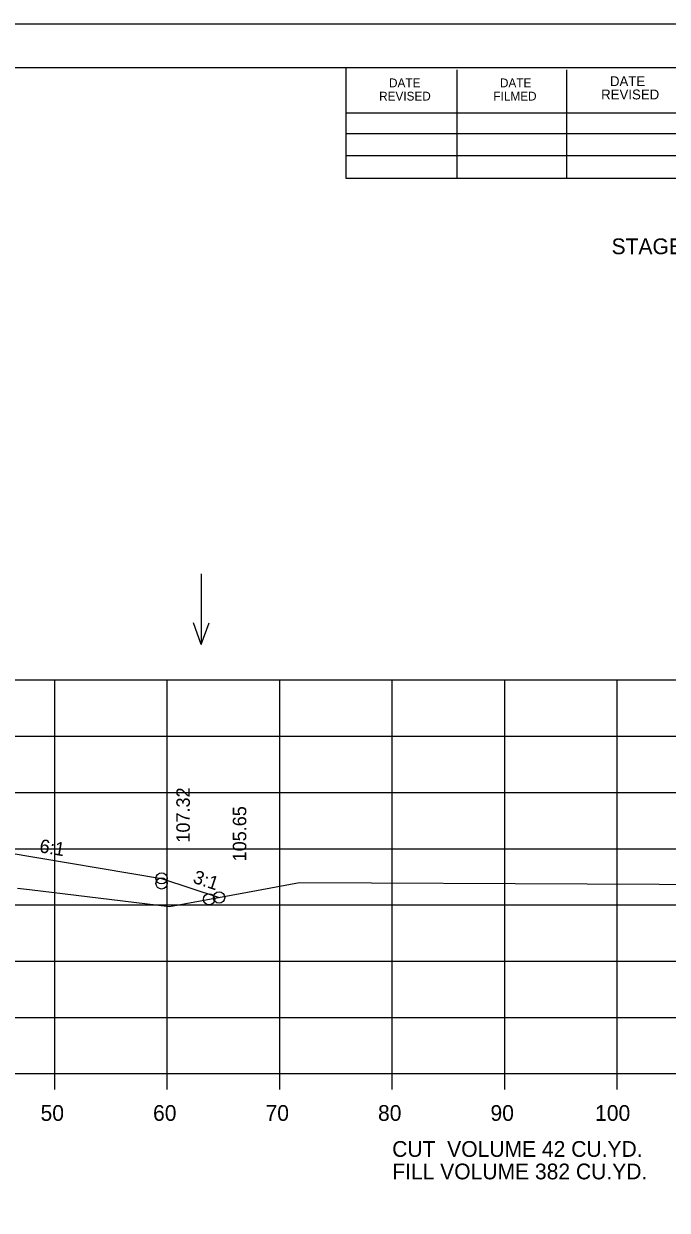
# Model space of a CAD drawing. Extents: x 1175611 to 1176402, y -433344 to -416213.
# Drawn here: x 1175828.2 to 1175885.4, y -429609 to -429503.4 of the extents above; entities that cross this region are included whole.
import ezdxf

# ---------------------------------------------------------------- set-up
doc = ezdxf.new("R2010")
doc.units = 0
for name, color, linetype in [('Default', 7, 'Continuous'), ('R_Axis', 7, 'Continuous'), ('R_Axis Annot', 7, 'Continuous'), ('R_Border', 7, 'Continuous'), ('R_Exist Surface', 7, 'Continuous'), ('R_Fin Surface', 7, 'Continuous'), ('R_Grid', 7, 'Continuous'), ('R_No Plot', 7, 'Continuous'), ('R_Water Annot', 7, 'Continuous'), ('R_Xsect Elev', 7, 'Continuous'), ('R_Xsect Slope', 7, 'Continuous')]:
    doc.layers.add(name, color=color, linetype=linetype)

msp = doc.modelspace()

# ---------------------------------------------------------------- linework, layer by layer
at = {"layer": 'R_Axis'}
for p, q in [((1175640.97, -429596.8), (1175920.97, -429596.8)), ((1175830.97, -429598.2), (1175830.97, -429596.8)), ((1175840.97, -429598.2), (1175840.97, -429596.8)), ((1175850.97, -429598.2), (1175850.97, -429596.8)), ((1175860.97, -429598.2), (1175860.97, -429596.8)), ((1175870.97, -429598.2), (1175870.97, -429596.8)), ((1175880.97, -429598.2), (1175880.97, -429596.8))]:
    msp.add_line(p, q, dxfattribs=at)
at = {"layer": 'R_Border'}
for p, q in [((1175622.97, -429507.34), (1175939.15, -429507.34)), ((1175856.89, -429517.22), (1175856.89, -429507.34)), ((1175866.75, -429517.22), (1175866.75, -429507.54)), ((1175876.51, -429517.22), (1175876.51, -429507.54)), ((1175856.89, -429511.36), (1175896.05, -429511.36)), ((1175856.89, -429513.22), (1175896.05, -429513.22)), ((1175856.89, -429517.22), (1175856.89, -429515.16)), ((1175856.89, -429515.16), (1175896.05, -429515.16)), ((1175939.15, -429517.22), (1175856.89, -429517.22))]:
    msp.add_line(p, q, dxfattribs=at)
at = {"layer": 'R_Exist Surface'}
msp.add_lwpolyline([(1175827.66, -429580.31), (1175828.73, -429580.43), (1175841.16, -429581.94), (1175848.1, -429580.68), (1175852.72, -429579.81), (1175903.88, -429580.04), (1175920.97, -429580.12)], dxfattribs=at)
at = {"layer": 'R_Fin Surface'}
msp.add_lwpolyline([(1175715.96, -429579.86), (1175718.07, -429580.57), (1175721.47, -429579.44), (1175735.2, -429577.15), (1175743.47, -429575.77), (1175749.47, -429575.53), (1175751.47, -429575.49), (1175780.97, -429574.9), (1175810.47, -429575.49), (1175812.47, -429575.53), (1175818.47, -429575.77), (1175826.75, -429577.15), (1175840.47, -429579.44), (1175845.58, -429581.14)], dxfattribs=at)
msp.add_lwpolyline([(1175715.96, -429579.86), (1175718.07, -429580.57), (1175721.47, -429579.44), (1175735.2, -429577.15), (1175743.47, -429575.77), (1175749.47, -429575.53), (1175751.47, -429575.49), (1175780.97, -429574.9), (1175810.47, -429575.49), (1175812.47, -429575.53), (1175818.47, -429575.77), (1175826.75, -429577.15), (1175840.47, -429579.44), (1175845.58, -429581.14)], dxfattribs=at)
at = {"layer": 'R_Grid'}
for p, q in [((1175640.97, -429561.8), (1175920.97, -429561.8)), ((1175830.97, -429596.8), (1175830.97, -429561.8)), ((1175840.97, -429596.8), (1175840.97, -429561.8)), ((1175850.97, -429596.8), (1175850.97, -429561.8)), ((1175860.97, -429596.8), (1175860.97, -429561.8)), ((1175870.97, -429596.8), (1175870.97, -429561.8)), ((1175880.97, -429596.8), (1175880.97, -429561.8)), ((1175640.97, -429566.8), (1175920.97, -429566.8)), ((1175640.97, -429571.8), (1175920.97, -429571.8)), ((1175640.97, -429576.8), (1175920.97, -429576.8)), ((1175640.97, -429581.8), (1175920.97, -429581.8)), ((1175640.97, -429586.8), (1175920.97, -429586.8)), ((1175640.97, -429591.8), (1175920.97, -429591.8)), ((1175640.97, -429596.8), (1175920.97, -429596.8))]:
    msp.add_line(p, q, dxfattribs=at)
at = {"layer": 'R_No Plot'}
msp.add_line((1175610.57, -429503.45), (1175943.91, -429503.45), dxfattribs=at)
msp.add_lwpolyline([(1175610.57, -429503.45), (1175943.91, -429503.45), (1175943.91, -429716.79), (1175610.57, -429716.79)], close=True, dxfattribs=at)
for centre in [(1175840.47, -429579.44), (1175840.47, -429579.89), (1175844.69, -429581.3), (1175845.58, -429581.14), (1175845.58, -429581.14)]:
    msp.add_circle(centre, 0.5, dxfattribs=at)
at = {"layer": 'R_Water Annot'}
for p, q in [((1175844, -429552.37), (1175844, -429558.65)), ((1175844, -429558.65), (1175843.3, -429556.73)), ((1175844, -429558.65), (1175844.7, -429556.73))]:
    msp.add_line(p, q, dxfattribs=at)

# ---------------------------------------------------------------- texts
at = {"layer": 'Default'}
for s, p in [('STAGE 1     STAGE 2', (1175880.47, -429523.94)), ('CUT  VOLUME 42 CU.YD.', (1175860.97, -429604.2)), ('FILL VOLUME 382 CU.YD.', (1175860.97, -429606.2))]:
    msp.add_text(s, height=1.4, dxfattribs=at).set_placement(p)
at = {"layer": 'R_Axis Annot'}
for s, p in [('50', (1175829.71, -429601)), ('60', (1175839.71, -429601)), ('70', (1175849.71, -429601)), ('80', (1175859.71, -429601)), ('90', (1175869.71, -429601)), ('100', (1175879.01, -429601))]:
    msp.add_text(s, height=1.4, dxfattribs=at).set_placement(p)
at = {"layer": 'R_Border'}
for s, height, p in [('DATE', 0.782, (1175860.69, -429509.1)), ('DATE', 0.782, (1175870.55, -429509.1)), ('DATE', 0.879, (1175880.33, -429509)), ('REVISED', 0.782, (1175859.81, -429510.28)), ('FILMED', 0.782, (1175869.97, -429510.28)), ('REVISED', 0.879, (1175879.55, -429510.18))]:
    msp.add_text(s, height=height, rotation=360, dxfattribs=at).set_placement(p)
at = {"layer": 'R_Xsect Elev'}
for s, p in [('107.32', (1175842.98, -429576.26)), ('105.65', (1175848, -429577.93))]:
    msp.add_text(s, height=1.2, rotation=90, dxfattribs=at).set_placement(p)
at = {"layer": 'R_Xsect Slope'}
for s, rotation, p in [('6:1', 350.5377, (1175829.55, -429577.11)), ('3:1', 341.5651, (1175843.18, -429579.81))]:
    msp.add_text(s, height=1.2, rotation=rotation, dxfattribs=at).set_placement(p)

doc.saveas('drawing.dxf')
